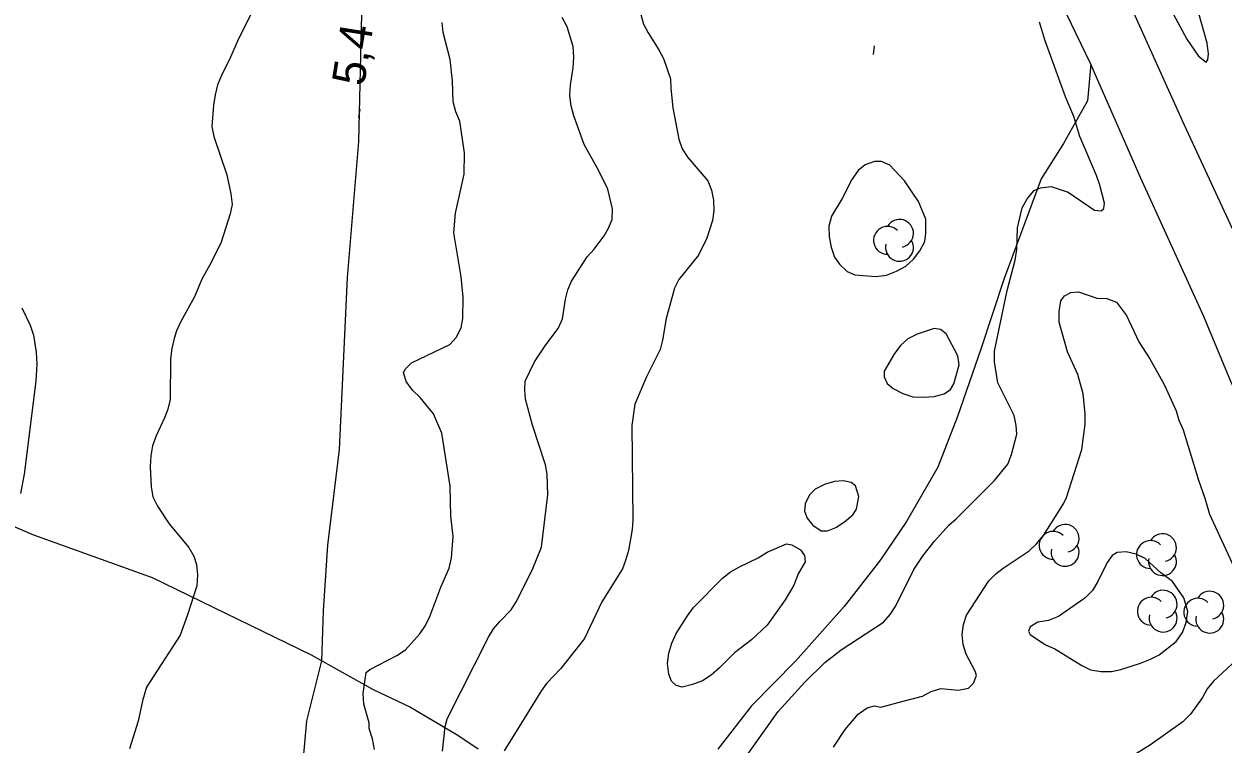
# Model space of a CAD drawing. Extents: x 282461 to 284471, y 5554090 to 5557646.
# Drawn here: x 283069.7 to 283179.7, y 5555905.8 to 5555971.9 of the extents above; entities that cross this region are included whole.
import ezdxf

# ---------------------------------------------------------------- set-up
doc = ezdxf.new("R2010")
doc.units = 0
for name, color, linetype in [('Niveau 1', 7, 'Continuous'), ('Niveau 2', 7, 'Continuous'), ('Niveau 21', 7, 'Continuous'), ('Niveau 22', 7, 'Continuous'), ('Niveau 3', 7, 'Continuous'), ('Niveau 44', 7, 'Continuous')]:
    doc.layers.add(name, color=color, linetype=linetype)

msp = doc.modelspace()

# ---------------------------------------------------------------- linework, layer by layer
at = {"layer": 'Niveau 1'}
for points in [[(283090.92, 5555973.73), (283089.33, 5555970.59), (283088.6, 5555968.91), (283087.75, 5555967.22), (283087.41, 5555966.35), (283087.19, 5555965.43), (283087.02, 5555964.5), (283086.87, 5555962.53), (283087.05, 5555961.61), (283088.24, 5555958.09), (283088.61, 5555956.36), (283088.73, 5555955.38), (283088.57, 5555954.51), (283087.73, 5555951.9), (283086.82, 5555950.04), (283085.97, 5555948.53), (283085.29, 5555946.9), (283084.04, 5555944.64), (283083.64, 5555943.77), (283083.42, 5555943.07), (283083.2, 5555942.15), (283083.09, 5555941.22), (283083.07, 5555937.46), (283082.85, 5555936.59), (283082.56, 5555935.84), (283081.77, 5555934.15), (283081.43, 5555933.23), (283081.27, 5555932.3), (283081.22, 5555931.32), (283081.3, 5555929.47), (283081.48, 5555928.54), (283081.89, 5555927.68), (283082.95, 5555926.07), (283084.77, 5555923.89), (283085.24, 5555923.08), (283085.48, 5555922.33), (283085.55, 5555921.35), (283085.5, 5555920.37), (283084.66, 5555917.7), (283083.98, 5555915.85), (283080.9, 5555911.08), (283080.51, 5555909.81), (283080.13, 5555907.95), (283079.34, 5555905.4)], [(283101.79, 5555905.36), (283101.61, 5555906.34), (283101.31, 5555907.26), (283101.3, 5555907.78), (283100.82, 5555909.51), (283100.76, 5555910.49), (283101.03, 5555912.4), (283101.37, 5555912.69), (283103.85, 5555913.99), (283104.65, 5555914.51), (283105.97, 5555915.97), (283106.48, 5555916.73), (283106.88, 5555917.54), (283107.89, 5555920.26), (283108.63, 5555922), (283108.85, 5555922.93), (283109, 5555924.9), (283108.81, 5555926.75), (283108.73, 5555929.52), (283107.98, 5555934.37), (283107.21, 5555936.16), (283105.98, 5555937.65), (283105.28, 5555938.34), (283104.7, 5555939.14), (283104.46, 5555939.95), (283104.63, 5555940.3), (283105.2, 5555940.83), (283108.71, 5555942.53), (283109.29, 5555943.17), (283109.74, 5555944.04), (283109.91, 5555944.91), (283109.94, 5555946.88), (283109.75, 5555948.73), (283109.07, 5555952.77), (283109.23, 5555954.57), (283110.01, 5555958.16), (283110.04, 5555960.12), (283109.61, 5555963.01), (283109.25, 5555963.88), (283109.01, 5555964.8), (283108.94, 5555966.71), (283108.74, 5555968.67), (283108.08, 5555971.15), (283108.01, 5555972.08)], [(283174.98, 5555920.76), (283173.93, 5555921.56), (283172.47, 5555922.88), (283171.66, 5555923.28), (283170.73, 5555923.5), (283169.92, 5555923.44), (283169.46, 5555923.15), (283169, 5555922.51), (283168.15, 5555920.76), (283167.64, 5555919.95), (283166.95, 5555919.25), (283164.53, 5555917.55), (283163.61, 5555917.2), (283162.63, 5555917.02), (283161.94, 5555916.61), (283161.77, 5555916.2), (283161.94, 5555915.91), (283163.34, 5555914.94), (283164.21, 5555914.6), (283166.66, 5555913.06), (283167.48, 5555912.66), (283168.4, 5555912.5), (283169.39, 5555912.5), (283170.25, 5555912.68), (283172.04, 5555913.28), (283172.97, 5555913.63), (283173.77, 5555914.04), (283175.32, 5555915.27), (283175.9, 5555916.09), (283176.23, 5555917.01), (283176.4, 5555918), (283176.04, 5555919.27), (283174.98, 5555920.76)]]:
    msp.add_lwpolyline(points, dxfattribs=at)
at = {"layer": 'Niveau 2'}
for points in [[(283173.59, 5555975.64), (283176.31, 5555970.56), (283177.37, 5555969), (283178.07, 5555968.43), (283178.24, 5555968.66), (283178.29, 5555969.19), (283178.17, 5555970.17), (283177.39, 5555972.89)], [(283108.02, 5555905.2), (283108.29, 5555907.46), (283108.46, 5555908.16), (283112.26, 5555915.65), (283112.72, 5555916.41), (283113.29, 5555917.11), (283114.32, 5555918.16), (283114.78, 5555918.91), (283116.26, 5555921.82), (283117.11, 5555923.91), (283117.7, 5555928.72), (283117.62, 5555930.63), (283117.49, 5555931.49), (283116.3, 5555935.13), (283115.64, 5555937.5), (283115.57, 5555938.36), (283115.62, 5555939.17), (283116.47, 5555940.92), (283117.5, 5555942.49), (283118.64, 5555944), (283119.04, 5555944.87), (283119.31, 5555946.67), (283119.54, 5555947.54), (283119.88, 5555948.35), (283121.3, 5555950.57), (283121.93, 5555951.26), (283122.85, 5555952.49), (283123.25, 5555953.19), (283123.59, 5555954), (283123.63, 5555954.98), (283123.21, 5555956.77), (283122.38, 5555958.45), (283121.03, 5555960.87), (283120.07, 5555963.52), (283119.83, 5555964.44), (283119.71, 5555965.37), (283119.76, 5555966.35), (283120.03, 5555967.92), (283120.08, 5555968.9), (283120.01, 5555969.89), (283119.47, 5555971.68), (283119, 5555972.54)], [(283126.23, 5555972.8), (283126.48, 5555971.93), (283126.89, 5555971.12), (283127.89, 5555969.57), (283128.3, 5555968.76), (283128.96, 5555966.91), (283128.97, 5555966.04), (283129.16, 5555964.25), (283129.71, 5555961.36), (283130.01, 5555960.49), (283130.54, 5555959.68), (283132.36, 5555957.56), (283132.71, 5555956.69), (283132.9, 5555955.77), (283132.91, 5555954.78), (283132.8, 5555953.91), (283132.29, 5555952.28), (283131.5, 5555950.71), (283129.72, 5555948.5), (283129.32, 5555947.68), (283128.54, 5555944.9), (283128.21, 5555942.92), (283127.99, 5555942.05), (283126.74, 5555939.55), (283125.66, 5555937.05), (283125.39, 5555935.08), (283125.48, 5555926.39), (283125.43, 5555925.53), (283125.1, 5555923.61), (283124.82, 5555922.68), (283124.53, 5555921.93), (283122.65, 5555918.9), (283121.06, 5555915.53), (283118.89, 5555912.79), (283117.57, 5555911.39), (283117.11, 5555910.75), (283113.69, 5555905.22)], [(283168.69, 5555955.02), (283168.74, 5555955.49), (283168.32, 5555957.16), (283168.02, 5555958.03), (283166.48, 5555961.61), (283165.94, 5555963.46), (283165.16, 5555965.25), (283163.32, 5555970.39), (283162.78, 5555972.12)], [(283151.7, 5555955.64), (283150.41, 5555957.55), (283149.06, 5555958.98), (283148.3, 5555959.32), (283147.66, 5555959.32), (283146.79, 5555959.02), (283146.16, 5555958.5), (283145.59, 5555957.68), (283144.68, 5555955.93), (283143.71, 5555954.3), (283143.48, 5555953.37), (283143.49, 5555952.39), (283143.68, 5555951.46), (283143.98, 5555950.53), (283144.45, 5555949.9), (283145.15, 5555949.21), (283145.85, 5555948.93), (283147.77, 5555948.77), (283148.75, 5555948.89), (283149.68, 5555949.25), (283150.54, 5555949.72), (283151.23, 5555950.36), (283151.81, 5555951.12), (283152.26, 5555951.99), (283152.37, 5555952.75), (283152.36, 5555954.03), (283151.7, 5555955.64)], [(283134.98, 5555903.42), (283138.81, 5555908.84), (283141.28, 5555911.53), (283143.11, 5555913.34), (283144.61, 5555914.51), (283148.47, 5555917.03), (283149.1, 5555917.73), (283149.61, 5555918.54), (283151.26, 5555921.86), (283152.12, 5555923.14), (283153.15, 5555924.48), (283154.47, 5555925.94), (283155.16, 5555926.53), (283158.66, 5555930.03), (283159.87, 5555931.55), (283160.21, 5555932.42), (283160.71, 5555934.28), (283160.64, 5555935.09), (283160.46, 5555936.01), (283158.98, 5555939.01), (283158.67, 5555940.92), (283158.66, 5555941.9), (283159.83, 5555947.48), (283160.55, 5555950.26), (283160.72, 5555951.25), (283160.76, 5555953.22), (283161.2, 5555955.08), (283161.66, 5555955.89), (283162.29, 5555956.65), (283162.87, 5555956.89), (283163.85, 5555957.01), (283165.42, 5555956.5), (283167.82, 5555954.84), (283168.46, 5555954.79), (283168.69, 5555955.02)], [(283143.88, 5555905.56), (283144.96, 5555907.18), (283146.16, 5555908.58), (283146.97, 5555909.17), (283147.66, 5555909.35), (283148.24, 5555909.24), (283150.27, 5555909.77), (283152.06, 5555910.25), (283152.86, 5555910.66), (283153.73, 5555910.96), (283155.35, 5555910.8), (283156.28, 5555910.98), (283156.74, 5555911.45), (283157.02, 5555912.14), (283156.9, 5555912.55), (283156.07, 5555914.1), (283155.78, 5555914.97), (283155.71, 5555915.9), (283155.82, 5555916.82), (283156.1, 5555917.69), (283158.15, 5555920.83), (283158.78, 5555921.48), (283159.47, 5555922), (283161.83, 5555923.59), (283162.52, 5555924.23), (283163.15, 5555924.99), (283164.98, 5555927.89), (283165.26, 5555928.48), (283166.67, 5555932.89), (283166.99, 5555935.2), (283166.99, 5555936.19), (283166.79, 5555937.98), (283166.31, 5555939.77), (283165.37, 5555941.85), (283164.59, 5555944.56), (283164.58, 5555945.55), (283164.74, 5555946.53), (283165.08, 5555947), (283165.66, 5555947.29), (283166.36, 5555947.35), (283168.04, 5555946.79), (283168.97, 5555946.74), (283169.84, 5555946.4), (283170.78, 5555945.19), (283171.91, 5555942.77), (283172.91, 5555941.22), (283174.26, 5555938.8), (283175.33, 5555936.43), (283175.57, 5555935.57), (283175.98, 5555934.7), (283177.36, 5555930.08), (283177.96, 5555928.41), (283178.38, 5555926.96), (283180.62, 5555922.12)], [(283069.45, 5555945.9), (283070.22, 5555944.29), (283070.52, 5555943.37), (283070.77, 5555941.81), (283070.84, 5555940.71), (283070.74, 5555939.15), (283069.66, 5555930.63), (283069.34, 5555928.83)], [(283155.3, 5555941.47), (283154.24, 5555943.49), (283153.72, 5555943.89), (283153.13, 5555944), (283151.57, 5555943.47), (283150.71, 5555943.05), (283150.08, 5555942.47), (283149.5, 5555941.71), (283148.53, 5555940.08), (283148.54, 5555939.56), (283148.83, 5555938.93), (283149.36, 5555938.47), (283150.24, 5555938.01), (283151.17, 5555937.73), (283152.15, 5555937.68), (283153.14, 5555937.75), (283154.06, 5555937.98), (283154.64, 5555938.4), (283154.92, 5555938.92), (283155.43, 5555940.66), (283155.3, 5555941.47)], [(283146.22, 5555928.58), (283145.92, 5555929.56), (283145.51, 5555929.85), (283144.82, 5555930.02), (283144, 5555929.95), (283143.08, 5555929.66), (283142.21, 5555929.24), (283141.69, 5555928.72), (283141.3, 5555927.9), (283141.25, 5555927.21), (283141.48, 5555926.57), (283142.01, 5555925.94), (283142.77, 5555925.42), (283143.35, 5555925.43), (283144.1, 5555925.72), (283144.91, 5555926.25), (283145.66, 5555926.9), (283146, 5555927.42), (283146.22, 5555928.58)], [(283140.27, 5555920.42), (283139.47, 5555919.08), (283137.81, 5555916.75), (283136.37, 5555915.4), (283134.82, 5555914.23), (283133.44, 5555912.83), (283132.69, 5555912.18), (283131.88, 5555911.65), (283130.96, 5555911.3), (283130.03, 5555911.06), (283129.45, 5555911.23), (283129.04, 5555911.63), (283128.8, 5555912.27), (283128.68, 5555913.25), (283128.78, 5555914.18), (283129.06, 5555915.11), (283129.46, 5555915.98), (283130.49, 5555917.61), (283131.06, 5555918.37), (283133.7, 5555921.06), (283134.45, 5555921.64), (283135.26, 5555922.11), (283136.99, 5555922.94), (283137.8, 5555923.47), (283139.59, 5555924.24), (283140.06, 5555924.13), (283140.87, 5555923.67), (283141.23, 5555923.15), (283141.29, 5555922.57), (283140.66, 5555921.46), (283140.27, 5555920.42)], [(283180.82, 5555913.56), (283178.76, 5555911.63), (283178.18, 5555910.93), (283177.73, 5555910.12), (283176.64, 5555908.6), (283175.95, 5555907.9)], [(283175.95, 5555907.9), (283172.96, 5555905.79), (283170.66, 5555904.33), (283169.39, 5555902.93), (283169, 5555902.23), (283168.66, 5555901.36), (283168.04, 5555898.69), (283167.48, 5555896.9), (283167.09, 5555896.08), (283166.07, 5555893.3), (283164.33, 5555887.9), (283163.75, 5555887.14), (283163.01, 5555886.62), (283161.39, 5555885.74), (283159.03, 5555884.27), (283157.42, 5555883.45), (283156.49, 5555883.09), (283155.69, 5555882.51), (283155.06, 5555881.75), (283154.66, 5555880.88), (283154.39, 5555878.97), (283154.24, 5555876.65)]]:
    msp.add_lwpolyline(points, dxfattribs=at)
at = {"layer": 'Niveau 21'}
for points in [[(283210.02, 5555886.79), (283194.19, 5555922.09), (283191.04, 5555930.02), (283185.53, 5555942.25), (283176.06, 5555962.72), (283167.76, 5555981.13), (283163.31, 5555991.43), (283161.17, 5555996.19), (283154.74, 5556012.65), (283151.83, 5556021.11), (283146.39, 5556037.71), (283144.65, 5556043.78), (283139.73, 5556061.83), (283137.93, 5556070.3), (283136.74, 5556077.29), (283134.83, 5556089.69), (283133.32, 5556103.44)], [(283201.74, 5555890.26), (283191.84, 5555912.81), (283188.16, 5555921.72), (283183.3, 5555932.74), (283180.34, 5555939.14), (283177.85, 5555945.08), (283172.05, 5555957.85), (283167.48, 5555968.33), (283165.29, 5555972.82), (283160.42, 5555984.4), (283155.43, 5555996.63), (283148.95, 5556013.26), (283146.09, 5556020.83), (283141.43, 5556035.27), (283139.03, 5556044.13), (283137.09, 5556052.77), (283135.35, 5556059.36), (283133, 5556068.92), (283130.99, 5556079.92), (283127.75, 5556102.85)]]:
    msp.add_lwpolyline(points, dxfattribs=at)
at = {"layer": 'Niveau 22'}
for points in [[(283095.06, 5555902.2), (283095.58, 5555907.98), (283096.96, 5555913.5), (283097.11, 5555918.08), (283097.51, 5555924.09), (283098.58, 5555932.88), (283099.33, 5555948.67), (283100.36, 5555961.17), (283100.6, 5555971.69), (283101.47, 5556000.73), (283102.04, 5556013.23), (283102.94, 5556025), (283104.09, 5556037.74), (283105.12, 5556050.59), (283106.41, 5556061.99), (283107.04, 5556068.94), (283108.12, 5556076.47), (283109.77, 5556083.63), (283111.01, 5556087.11), (283117.42, 5556093.05), (283123.62, 5556097.36), (283128.27, 5556099.17)], [(283167.49, 5555968.29), (283167.18, 5555964.88), (283165, 5555960.98), (283162.95, 5555957.72), (283159.54, 5555948.59), (283157.4, 5555942.08), (283155.26, 5555935.92), (283153.45, 5555931.27), (283150.6, 5555926.27), (283148.2, 5555922.77), (283144.87, 5555918.46), (283140.4, 5555913.44), (283136.38, 5555909.35), (283133.29, 5555905.38)], [(283064.43, 5555927.66), (283070.53, 5555925.06), (283081.39, 5555921.12), (283096, 5555914.05), (283101.66, 5555910.84)], [(283101.66, 5555910.84), (283105.1, 5555909.22), (283109.45, 5555906.67), (283111.31, 5555905.41)]]:
    msp.add_lwpolyline(points, dxfattribs=at)
at = {"layer": 'Niveau 3'}
for p, q in [((283147.55, 5555969.14), (283147.67, 5555969.93)), ((283100.35, 5555963.32), (283100.47, 5555964.11))]:
    msp.add_line(p, q, dxfattribs=at)
at = {"layer": 'Niveau 44'}
for centre, start, end in [((283149.95, 5555952.72), 282.2692, 149.7263), ((283148.85, 5555952.08), 44.1154, 269.804), ((283149.95, 5555951.44), 166.9369, 29.6212), ((283164.04, 5555924.09), 44.1154, 269.804), ((283165.14, 5555924.73), 282.2692, 149.7263), ((283174.07, 5555923.87), 282.2692, 149.7263), ((283165.14, 5555923.45), 166.9369, 29.6212), ((283172.97, 5555923.24), 44.1154, 269.804), ((283174.07, 5555922.6), 166.9369, 29.6212), ((283174.13, 5555918.68), 282.2692, 149.7263), ((283178.41, 5555918.59), 282.2692, 149.7263), ((283173.04, 5555918.04), 44.1154, 269.804), ((283177.31, 5555917.95), 44.1154, 269.804), ((283174.13, 5555917.41), 166.9369, 29.6212), ((283178.41, 5555917.31), 166.9369, 29.6212)]:
    msp.add_arc(centre, 1.28, start, end, dxfattribs=at)

# ---------------------------------------------------------------- texts
at = {"layer": 'Niveau 3'}
msp.add_text('5,4  ', height=3, rotation=81.0957, dxfattribs=at).set_placement((283100.83, 5555966.16))

doc.saveas('drawing.dxf')
